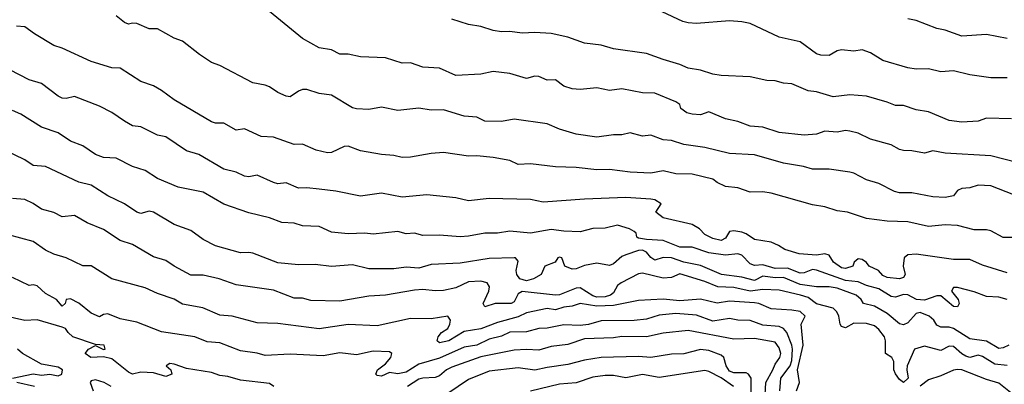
# Model space of a CAD drawing. Header units: metres. Extents: x -51132 to -49532, y -231222 to -229437.
# Tile 688 of 691: x -49763 to -49644, y -229599 to -229556. Entities that reach past the tile are written whole.
import ezdxf

# ---------------------------------------------------------------- set-up
doc = ezdxf.new("R2010")
doc.units = ezdxf.units.M
for name, color, linetype in [('CONTOUR_HALF', 8, 'Continuous'), ('CONTOUR_INDEX', 1, 'Continuous'), ('CONTOUR_INTER', 3, 'Continuous')]:
    doc.layers.add(name, color=color, linetype=linetype)

msp = doc.modelspace()

# ---------------------------------------------------------------- linework, layer by layer
at = {"layer": 'CONTOUR_HALF'}
for points, elevation in [([(-49644.08, -229562.56), (-49646.08, -229562.56), (-49648.58, -229562.2), (-49650.58, -229561.73), (-49652.08, -229561.83), (-49653.58, -229561.49), (-49655.08, -229561.5), (-49656.08, -229561.36), (-49659.08, -229560.48), (-49660.58, -229559.55), (-49661.58, -229559.19), (-49662.58, -229559.36), (-49664.08, -229559.19), (-49664.58, -229559.3), (-49665.58, -229559.86), (-49666.58, -229559.83), (-49667.08, -229559.66), (-49669.08, -229558.22), (-49671.58, -229557.67), (-49675.08, -229556.03), (-49676.08, -229555.79), (-49677.58, -229555.69), (-49681.58, -229556.02), (-49682.58, -229555.94), (-49683.22, -229555.76), (-49687.58, -229553.73)], 80.5), ([(-49638.08, -229573.99), (-49646.08, -229571.95), (-49651.58, -229571.65), (-49653.08, -229571.36), (-49654.08, -229571.65), (-49655.58, -229571.37), (-49656.58, -229571.33), (-49657.08, -229571.19), (-49658.08, -229570.65), (-49660.58, -229569.96), (-49662.08, -229569.21), (-49663.08, -229568.97), (-49663.58, -229568.9), (-49664.58, -229569.1), (-49666.08, -229568.99), (-49667.08, -229569.34), (-49668.58, -229569.46), (-49671.58, -229569.14), (-49673.58, -229568.51), (-49675.08, -229568.37), (-49676.58, -229567.8), (-49678.08, -229567.5), (-49680.08, -229566.64), (-49681.08, -229567), (-49682.08, -229566.94), (-49682.72, -229566.76), (-49683.47, -229566.26), (-49683.58, -229565.76), (-49684.08, -229565.45), (-49686.58, -229564.41), (-49688.08, -229564.36), (-49690.58, -229563.9), (-49692.08, -229564.1), (-49693.58, -229563.75), (-49695.58, -229563.96), (-49696.58, -229563.87), (-49697.58, -229563.56), (-49698.58, -229562.78), (-49699.58, -229562.82), (-49700.58, -229562.39), (-49701.08, -229562.37), (-49702.08, -229562.62), (-49704.08, -229562.03), (-49706.08, -229561.79), (-49707.58, -229562.13), (-49710.58, -229562.27), (-49712.58, -229561.41), (-49714.58, -229561.26), (-49716.08, -229560.73), (-49717.08, -229560.81), (-49719.08, -229560.13), (-49722.08, -229560.01), (-49723.58, -229559.71), (-49724.58, -229559.71), (-49725.58, -229559.19), (-49727.08, -229558.93), (-49729.08, -229557.8), (-49733.08, -229554.57)], 79.5), ([(-49643.08, -229581.81), (-49644.58, -229581.8), (-49646.08, -229580.99), (-49646.58, -229580.88), (-49648.08, -229580.86), (-49650.08, -229580.36), (-49651.58, -229580.27), (-49653.58, -229580.47), (-49656.08, -229579.9), (-49658.58, -229579.83), (-49661.08, -229579.51), (-49663.34, -229578.76), (-49664.58, -229578.6), (-49666.08, -229578.1), (-49667.58, -229577.85), (-49672.58, -229576.45), (-49673.58, -229576.31), (-49675.08, -229576.32), (-49676.58, -229575.8), (-49678.08, -229575.65), (-49679.08, -229575.16), (-49679.6, -229574.76), (-49682.08, -229574.18), (-49684.08, -229574.12), (-49685.58, -229573.78), (-49687.08, -229574.05), (-49689.58, -229573.93), (-49692.08, -229573.61), (-49693.58, -229573.64), (-49696.08, -229573.36), (-49698.58, -229573.28), (-49701.58, -229572.93), (-49703.08, -229573.01), (-49704.08, -229572.53), (-49706.08, -229572.15), (-49708.08, -229571.94), (-49709.08, -229571.99), (-49712.08, -229571.55), (-49713.58, -229571.66), (-49716.08, -229572.12), (-49717.08, -229572.15), (-49718.08, -229571.91), (-49719.58, -229571.8), (-49722.08, -229571.34), (-49723.58, -229570.79), (-49724.08, -229570.84), (-49725.58, -229571.57), (-49726.08, -229571.6), (-49727.44, -229571.26), (-49729.08, -229570.55), (-49730.08, -229570.59), (-49732.58, -229569.72), (-49734.08, -229569.62), (-49736.08, -229568.72), (-49737.08, -229568.86), (-49738.58, -229568.04), (-49739.58, -229568.01), (-49740.08, -229567.84), (-49744.58, -229565.19), (-49746.08, -229564.08), (-49747.08, -229563.53), (-49748.58, -229562.99), (-49751.08, -229561.39), (-49752.08, -229561.37), (-49754.58, -229560.59), (-49758.08, -229558.97), (-49759.08, -229558.65), (-49761.42, -229557.26), (-49762.58, -229556.43), (-49763.58, -229556.35)], 78.5), ([(-49644.08, -229589.26), (-49645.08, -229588.99), (-49646.58, -229588.89), (-49648.08, -229588.34), (-49650.08, -229587.83), (-49650.58, -229587.83), (-49650.79, -229588.26), (-49650.01, -229589.26), (-49649.89, -229589.76), (-49650.08, -229590.14), (-49650.58, -229590.11), (-49652.08, -229588.83), (-49652.58, -229588.82), (-49654.08, -229589.35), (-49655.05, -229589.26), (-49656.08, -229588.69), (-49656.58, -229588.68), (-49657.58, -229589), (-49658.08, -229588.91), (-49659.58, -229587.98), (-49661.08, -229587.6), (-49662.08, -229587.16), (-49663.58, -229586.97), (-49667.08, -229585.75), (-49667.58, -229585.67), (-49668.58, -229586.06), (-49669.08, -229586.11), (-49670.58, -229585.49), (-49672.08, -229585.53), (-49673.58, -229585.09), (-49674.58, -229585.18), (-49675.08, -229584.97), (-49676.08, -229583.94), (-49676.58, -229583.76), (-49678.08, -229583.92), (-49680.08, -229583.63), (-49682.08, -229582.95), (-49683.58, -229582.96), (-49685.58, -229582.14), (-49687.58, -229582.04), (-49688.58, -229581.87), (-49688.77, -229581.76), (-49688.83, -229581.26), (-49689.08, -229581.06), (-49689.65, -229580.76), (-49691.08, -229580.33), (-49692.58, -229580.68), (-49694.08, -229580.72), (-49695.58, -229581.1), (-49697.58, -229581.05), (-49699.08, -229580.82), (-49701.58, -229581.29), (-49704.08, -229581.05), (-49705.58, -229581.27), (-49707.08, -229581.26), (-49709.08, -229581.65), (-49710.08, -229581.7), (-49712.58, -229581.52), (-49714.58, -229581.56), (-49715.58, -229581.27), (-49716.58, -229581.37), (-49717.58, -229581.09), (-49720.58, -229581.41), (-49721.58, -229581.26), (-49723.58, -229581.34), (-49725.58, -229581.16), (-49727.08, -229580.46), (-49729.08, -229580.4), (-49730.08, -229580.09), (-49731.58, -229579.99), (-49733.08, -229579.42), (-49735.58, -229578.84), (-49738.58, -229577.77), (-49741.08, -229576.34), (-49744.08, -229575.74), (-49746.58, -229574.7), (-49748.08, -229573.73), (-49749.58, -229573.26), (-49751.58, -229572.25), (-49753.08, -229572.15), (-49754.08, -229571.79), (-49755.58, -229570.75), (-49757.08, -229570.18), (-49758.58, -229569.2), (-49760.58, -229568.49), (-49763.08, -229566.95), (-49764.08, -229566.49)], 77.5), ([(-49644.08, -229597.22), (-49645.58, -229597.05), (-49647.08, -229596.13), (-49647.58, -229595.98), (-49648.58, -229596.25), (-49649.08, -229596.1), (-49649.58, -229595.81), (-49650.58, -229594.92), (-49651.08, -229594.91), (-49652.08, -229595.41), (-49654.08, -229594.9), (-49655.26, -229595.26), (-49656.15, -229597.26), (-49656.19, -229597.76), (-49656.02, -229598.76), (-49656.58, -229599.27), (-49657.08, -229598.9), (-49657.58, -229598.24), (-49657.78, -229597.76), (-49657.78, -229596.76), (-49658, -229596.26), (-49658.75, -229595.76), (-49658.77, -229594.26), (-49658.9, -229593.76), (-49659.58, -229592.88), (-49660.08, -229592.46), (-49661.08, -229592.16), (-49662.58, -229592.13), (-49663.58, -229592.7), (-49664.08, -229592.54), (-49664.24, -229592.26), (-49664.4, -229591.26), (-49664.66, -229590.76), (-49665.08, -229590.33), (-49667.08, -229589.78), (-49668.08, -229589.04), (-49669.04, -229588.76), (-49671.58, -229588.15), (-49673.58, -229588.05), (-49675.08, -229588.26), (-49677.08, -229587.84), (-49679.01, -229587.76), (-49680.58, -229587.12), (-49683.58, -229586.16), (-49684.58, -229586.61), (-49685.58, -229586.68), (-49688.08, -229586.09), (-49688.58, -229586.16), (-49690.66, -229587.26), (-49691.08, -229587.57), (-49691.58, -229588.46), (-49691.96, -229588.76), (-49692.58, -229588.94), (-49693.58, -229588.97), (-49694.08, -229588.83), (-49695.58, -229587.88), (-49696.08, -229587.92), (-49698.08, -229588.69), (-49698.58, -229588.75), (-49702.58, -229588.32), (-49703.08, -229588.59), (-49703.58, -229589.54), (-49703.93, -229589.76), (-49705.84, -229589.76), (-49707.08, -229590.17), (-49707.3, -229589.76), (-49706.61, -229588.26), (-49706.54, -229587.76), (-49706.83, -229587.26), (-49707.58, -229587.07), (-49709.08, -229587.16), (-49710.58, -229587.85), (-49712.08, -229588.17), (-49713.08, -229588.21), (-49714.58, -229588.06), (-49715.58, -229588.14), (-49719.08, -229588.76), (-49721.08, -229588.87), (-49724.58, -229589.46), (-49728.08, -229589.41), (-49729.08, -229589.11), (-49730.08, -229589.09), (-49732.58, -229588.16), (-49737.08, -229587.52), (-49739.16, -229586.76), (-49741.08, -229586.33), (-49742.58, -229586.32), (-49744.59, -229585.26), (-49745.58, -229584.59), (-49747.08, -229584.11), (-49749.58, -229582.65), (-49751.08, -229582.15), (-49753.08, -229580.85), (-49755.08, -229580.05), (-49756.58, -229579.16), (-49758.08, -229579.32), (-49759.08, -229578.77), (-49760.58, -229578.39), (-49761.58, -229577.69), (-49762.58, -229577.23), (-49764.08, -229577.1)], 76.5), ([(-49671.5, -229600.26), (-49671.45, -229599.26), (-49671.4, -229598.76), (-49670.26, -229597.26), (-49670.08, -229596.63), (-49669.99, -229595.26), (-49670.08, -229594.76), (-49670.69, -229593.26), (-49671.08, -229592.77), (-49671.58, -229592.54), (-49673.58, -229592.36), (-49675.08, -229591.8), (-49676.58, -229591.76), (-49677.58, -229591.56), (-49679.58, -229591.87), (-49681.58, -229591.16), (-49684.08, -229590.97), (-49686.08, -229591.15), (-49687.58, -229591.63), (-49689.08, -229591.81), (-49693.08, -229591.83), (-49694.58, -229592.3), (-49695.58, -229592.4), (-49697.58, -229592.34), (-49699.58, -229592.72), (-49700.58, -229592.77), (-49702.08, -229593.17), (-49704.08, -229593.22), (-49705.08, -229593.68), (-49706.58, -229594.06), (-49708.08, -229594.79), (-49709.58, -229595.03), (-49712.58, -229596.34), (-49715.08, -229597.05), (-49716.58, -229598.01), (-49717.58, -229598.23), (-49718.58, -229598.07), (-49719.58, -229598.51), (-49720.08, -229598.41), (-49720.23, -229598.26), (-49720.05, -229597.76), (-49719.08, -229597.02), (-49718.45, -229596.26), (-49718.31, -229595.76), (-49718.58, -229595.57), (-49720.58, -229595.51), (-49722.58, -229595.93), (-49724.58, -229595.68), (-49726.58, -229596.05), (-49730.58, -229595.85), (-49733.58, -229596), (-49734.58, -229595.73), (-49736.58, -229595.46), (-49739.08, -229594.49), (-49740.58, -229594.36), (-49742.08, -229593.76), (-49746.08, -229593.15), (-49749.08, -229592.02), (-49751.08, -229591.6), (-49752.58, -229591), (-49753.08, -229591.09), (-49753.58, -229591.37), (-49754.58, -229590.9), (-49756.08, -229589.7), (-49757.08, -229589.17), (-49757.58, -229589.25), (-49757.72, -229589.76), (-49758.08, -229590.07), (-49758.78, -229589.26), (-49760.08, -229588.54), (-49761.08, -229587.61), (-49761.58, -229587.52), (-49762.08, -229587.59), (-49764.08, -229586.61)], 75.5), ([(-49764.08, -229598.76), (-49761.58, -229598.21), (-49760.58, -229598.37), (-49759.58, -229598.28), (-49758.58, -229598.48), (-49758.13, -229598.26), (-49758.04, -229597.76), (-49758.58, -229597.41), (-49760.58, -229597.08), (-49762.87, -229595.76), (-49763.45, -229595.26)], 74.5), ([(-49674.98, -229601.26), (-49674.96, -229598.76), (-49675.3, -229598.26), (-49675.58, -229598.1), (-49677.08, -229598.1), (-49677.58, -229597.9), (-49677.98, -229597.26), (-49678.29, -229596.26), (-49678.58, -229595.99), (-49680.08, -229595.43), (-49681.08, -229595.31), (-49683.08, -229595.81), (-49684.58, -229595.85), (-49687.08, -229596.24), (-49688.58, -229596.13), (-49693.08, -229596.24), (-49695.08, -229596.58), (-49697.08, -229597.12), (-49699.58, -229597.45), (-49701.08, -229597.8), (-49703.08, -229597.49), (-49706.58, -229597.89), (-49709.08, -229598.9), (-49711.58, -229600.58)], 74.5), ([(-49761.4, -229599.76), (-49763.53, -229599.26)], 74.5), ([(-49752.17, -229599.76), (-49753, -229599.26), (-49754.08, -229598.97), (-49754.58, -229599.06), (-49754.71, -229599.26), (-49754.34, -229600.26)], 74.5)]:
    msp.add_lwpolyline(points, dxfattribs=dict(at, elevation=elevation))
at = {"layer": 'CONTOUR_INDEX'}
for points, elevation in [([(-49643.58, -229567.51), (-49646.58, -229567.43), (-49647.58, -229567.76), (-49649.58, -229567.88), (-49651.08, -229567.71), (-49653.58, -229566.64), (-49655.08, -229566.4), (-49656.58, -229565.91), (-49657.58, -229565.9), (-49658.58, -229565.47), (-49661.08, -229564.78), (-49663.08, -229564.59), (-49665.08, -229564.83), (-49667.08, -229564.26), (-49668.08, -229564.11), (-49670.08, -229563.3), (-49671.08, -229563.2), (-49672.08, -229562.9), (-49673.08, -229562.87), (-49675.08, -229562.43), (-49678.58, -229562.29), (-49679.58, -229562.13), (-49681.08, -229561.65), (-49682.58, -229561.4), (-49683.58, -229560.94), (-49685.58, -229560.36), (-49687.58, -229559.61), (-49691.58, -229559.08), (-49693.08, -229558.64), (-49695.08, -229558.39), (-49697.08, -229557.67), (-49699.08, -229557.22), (-49701.08, -229557.1), (-49702.58, -229557.18), (-49704.08, -229556.98), (-49705.08, -229557.03), (-49706.08, -229556.85), (-49707.58, -229556.37), (-49709.08, -229556.15), (-49711.08, -229555.5)], 80), ([(-49732.57, -229599.76), (-49733.08, -229599.38), (-49736.58, -229598.98), (-49738.08, -229598.53), (-49739.08, -229598.42), (-49740.08, -229598.07), (-49743.08, -229597.6), (-49744.58, -229597.05), (-49745.08, -229596.99), (-49745.53, -229597.26), (-49744.99, -229597.76), (-49744.87, -229598.26), (-49745.58, -229598.53), (-49747.08, -229598.12), (-49748.58, -229598.03), (-49749.58, -229598.26), (-49750.08, -229598.02), (-49752.08, -229596.43), (-49753.08, -229596.16), (-49754.64, -229596.26), (-49755.3, -229595.76), (-49754.91, -229595.26), (-49754.08, -229594.83), (-49753.08, -229595.29), (-49752.89, -229595.26), (-49753.02, -229594.76), (-49754.08, -229594.7), (-49756.79, -229593.76), (-49757.37, -229593.26), (-49757.68, -229592.76), (-49758.08, -229592.6), (-49761.08, -229591.73), (-49762.58, -229591.79), (-49765.08, -229591.22)], 75), ([(-49673.28, -229600.76), (-49673.2, -229599.26), (-49672.34, -229597.76), (-49672.08, -229597.07), (-49671.51, -229596.26), (-49671.4, -229595.76), (-49671.58, -229595.09), (-49672.08, -229594.43), (-49674.58, -229593.96), (-49677.08, -229594.07), (-49682.58, -229593.01), (-49685.58, -229593.33), (-49687.58, -229593.78), (-49690.58, -229593.74), (-49691.58, -229593.9), (-49695.08, -229594), (-49697.08, -229594.7), (-49699.08, -229594.92), (-49700.58, -229595.38), (-49702.08, -229595.29), (-49703.58, -229595.39), (-49707.58, -229596.19), (-49711.08, -229597.43), (-49711.71, -229597.76), (-49712.58, -229598.48), (-49713.08, -229598.65), (-49714.58, -229598.74), (-49715.08, -229598.89), (-49716.44, -229599.76)], 75)]:
    msp.add_lwpolyline(points, dxfattribs=dict(at, elevation=elevation))
at = {"layer": 'CONTOUR_INTER'}
for points, elevation in [([(-49639.58, -229578.1), (-49646.08, -229575.56), (-49647.58, -229575.5), (-49648.58, -229575.81), (-49649.58, -229575.9), (-49650.08, -229576.15), (-49650.58, -229576.76), (-49651.58, -229576.97), (-49653.08, -229576.91), (-49655.58, -229576.43), (-49657.08, -229576.43), (-49657.67, -229576.26), (-49659.58, -229575.31), (-49661.08, -229574.86), (-49662.58, -229574.03), (-49663.08, -229573.92), (-49665.58, -229573.58), (-49667.58, -229573.56), (-49668.65, -229573.26), (-49671.08, -229572.86), (-49674.58, -229571.82), (-49677.58, -229571.69), (-49680.58, -229570.95), (-49683.08, -229570.58), (-49684.58, -229570.11), (-49685.58, -229570.03), (-49687.08, -229569.48), (-49688.08, -229569.6), (-49689.58, -229569.2), (-49690.58, -229569.43), (-49691.58, -229569.41), (-49693.58, -229569.7), (-49696.08, -229569.35), (-49698.08, -229568.76), (-49699.58, -229568.12), (-49703.58, -229567.55), (-49705.08, -229567.82), (-49707.08, -229567.77), (-49708.08, -229567.31), (-49709.58, -229567.16), (-49712.08, -229566.41), (-49713.58, -229566.46), (-49715.08, -229566.23), (-49717.58, -229566.5), (-49719.58, -229566.09), (-49721.08, -229566.38), (-49722.58, -229566.3), (-49723.08, -229566.18), (-49725.58, -229564.63), (-49727.08, -229564.43), (-49728.58, -229563.95), (-49729.08, -229563.98), (-49729.58, -229564.15), (-49730.58, -229564.85), (-49731.08, -229564.76), (-49732.08, -229564.31), (-49733.08, -229563.63), (-49733.58, -229563.44), (-49735.08, -229563.17), (-49739.08, -229561.08), (-49740.08, -229560.72), (-49741.53, -229559.76), (-49743.58, -229558.12), (-49744.58, -229557.78), (-49746.58, -229556.67), (-49747.58, -229556.66), (-49749.08, -229556.02), (-49749.58, -229555.98), (-49750.08, -229556.11), (-49750.58, -229555.89), (-49751.58, -229555.08)], 79), ([(-49644.08, -229557.83), (-49646.58, -229557.34), (-49649.58, -229557.55), (-49651.58, -229556.8), (-49652.58, -229556.62), (-49655.08, -229555.66), (-49656.08, -229555.45)], 81), ([(-49644.08, -229586.05), (-49647.08, -229585.12), (-49648.58, -229584.45), (-49650.58, -229584.43), (-49655.08, -229583.8), (-49656.08, -229583.9), (-49656.5, -229584.26), (-49656.63, -229585.26), (-49656.38, -229586.26), (-49656.58, -229586.61), (-49657.08, -229586.76), (-49658.58, -229586.6), (-49659.08, -229586.37), (-49659.63, -229585.76), (-49660.76, -229585.26), (-49661.08, -229584.8), (-49661.58, -229584.43), (-49662.08, -229584.35), (-49662.54, -229584.76), (-49662.72, -229585.26), (-49663.58, -229585.54), (-49664.08, -229585.44), (-49665.05, -229584.76), (-49665.58, -229583.94), (-49666.08, -229583.78), (-49667.08, -229583.93), (-49669.2, -229583.76), (-49670.9, -229583.26), (-49671.67, -229582.76), (-49672.58, -229582.37), (-49674.58, -229582.02), (-49675.58, -229581.34), (-49676.08, -229581.15), (-49677.08, -229581), (-49677.58, -229581.08), (-49678.08, -229581.89), (-49678.58, -229582.15), (-49679.58, -229581.92), (-49680.58, -229581.45), (-49681.19, -229580.76), (-49682.08, -229580.23), (-49685.58, -229579.43), (-49686.47, -229578.76), (-49685.82, -229577.76), (-49686.58, -229577.27), (-49687.08, -229577.16), (-49690.08, -229576.97), (-49695.08, -229577.16), (-49700.08, -229577.56), (-49701.58, -229577.2), (-49706.58, -229577.09), (-49709.08, -229577.39), (-49710.58, -229577), (-49714.08, -229576.64), (-49717.08, -229576.95), (-49719.58, -229576.46), (-49722.08, -229576.82), (-49725.08, -229576.22), (-49727.08, -229575.96), (-49728.58, -229575.82), (-49729.58, -229575.87), (-49731.08, -229575.23), (-49732.08, -229575.34), (-49732.58, -229575.19), (-49734.58, -229574.3), (-49735.58, -229574.48), (-49736.08, -229574.41), (-49737.08, -229573.92), (-49738.58, -229573.55), (-49741.58, -229571.79), (-49743.08, -229571.36), (-49745.58, -229569.65), (-49746.58, -229569.47), (-49748.58, -229568.46), (-49749.58, -229568.33), (-49750.58, -229567.79), (-49752.08, -229566.74), (-49753.58, -229565.99), (-49756.58, -229564.82), (-49757.58, -229565.04), (-49758.08, -229565), (-49758.58, -229564.77), (-49760.58, -229563.24), (-49762.08, -229562.81), (-49765.58, -229560.98)], 78), ([(-49643.88, -229594.76), (-49644.58, -229595.1), (-49645.08, -229595.16), (-49646.58, -229594.31), (-49648.58, -229594.02), (-49650.58, -229592.76), (-49651.08, -229592.62), (-49652.08, -229592.59), (-49652.58, -229592.36), (-49652.93, -229591.76), (-49653.5, -229591.26), (-49654.58, -229590.84), (-49655.08, -229590.97), (-49656.08, -229592.08), (-49656.58, -229592.33), (-49657.08, -229592.19), (-49658.58, -229590.97), (-49660.08, -229590.08), (-49661.44, -229589.76), (-49661.7, -229589.26), (-49662.29, -229588.76), (-49664.58, -229587.92), (-49665.58, -229587.73), (-49667.08, -229587.76), (-49669.08, -229587.46), (-49671.08, -229586.62), (-49672.08, -229586.66), (-49673.58, -229586.45), (-49674.58, -229586.99), (-49676.08, -229586.58), (-49678.55, -229586.26), (-49681.08, -229585.17), (-49683.08, -229584.76), (-49684.58, -229584.26), (-49685.58, -229584.21), (-49686.58, -229584.55), (-49687.08, -229584.21), (-49687.58, -229583.57), (-49688.08, -229583.33), (-49688.58, -229583.37), (-49690.08, -229583.87), (-49690.58, -229584.1), (-49691.58, -229584.97), (-49692.08, -229585.17), (-49693.58, -229584.9), (-49695.08, -229585.16), (-49696.08, -229585.59), (-49696.58, -229585.62), (-49697.43, -229585.26), (-49697.82, -229584.26), (-49698.08, -229584.18), (-49698.28, -229584.26), (-49698.61, -229584.76), (-49699.87, -229585.26), (-49700.29, -229586.26), (-49701.23, -229586.76), (-49702.08, -229587.02), (-49702.87, -229586.76), (-49703.25, -229586.26), (-49703.31, -229585.76), (-49703.08, -229584.67), (-49703.39, -229584.26), (-49703.58, -229584.23), (-49706.58, -229584.32), (-49710.08, -229584.91), (-49713.58, -229585.04), (-49715.08, -229585.51), (-49716.58, -229585.39), (-49718.08, -229585.59), (-49721.08, -229585.59), (-49723.08, -229585.1), (-49725.58, -229585.29), (-49727.58, -229585.06), (-49729.58, -229585.11), (-49732.08, -229584.87), (-49735.08, -229583.68), (-49735.58, -229583.59), (-49736.58, -229583.65), (-49739.58, -229582.82), (-49741.08, -229582.05), (-49742.58, -229580.95), (-49744.58, -229580.22), (-49747.08, -229578.74), (-49747.58, -229578.61), (-49748.58, -229578.89), (-49749.08, -229578.74), (-49750.58, -229577.75), (-49752.58, -229576.78), (-49754.58, -229575.48), (-49756.08, -229575.12), (-49760.08, -229573.23), (-49761.58, -229573.13), (-49762.58, -229572.42), (-49765.08, -229571.23)], 77), ([(-49669.51, -229600.26), (-49669.16, -229599.26), (-49669.37, -229597.76), (-49668.69, -229594.76), (-49668.96, -229592.26), (-49668.46, -229591.26), (-49669.08, -229590.72), (-49670.08, -229590.55), (-49672.58, -229590.4), (-49674.06, -229589.76), (-49674.58, -229589.68), (-49677.58, -229589.46), (-49679.08, -229589.73), (-49681.08, -229589.24), (-49683.58, -229589.43), (-49685.58, -229589.22), (-49688.58, -229589.39), (-49691.58, -229590), (-49693.58, -229590.06), (-49695.58, -229589.74), (-49696.58, -229590.09), (-49697.58, -229590.18), (-49698.58, -229590.53), (-49699.58, -229590.34), (-49702.08, -229590.89), (-49703.08, -229591.36), (-49705.58, -229592.04), (-49707.58, -229592.79), (-49709.58, -229593.11), (-49711.46, -229594.26), (-49712.58, -229594.48), (-49712.84, -229594.26), (-49712.73, -229593.76), (-49712.32, -229593.26), (-49711.55, -229592.76), (-49711.32, -229592.26), (-49711.25, -229591.76), (-49711.58, -229591.29), (-49713.58, -229591.58), (-49716.08, -229591.55), (-49720.08, -229592.43), (-49723.58, -229592.3), (-49727.08, -229592.82), (-49732.08, -229592.15), (-49734.58, -229592.1), (-49737.58, -229591.28), (-49739.08, -229591.17), (-49741.12, -229590.26), (-49743.58, -229589.84), (-49744.58, -229589.23), (-49746.58, -229588.53), (-49748.08, -229587.85), (-49752.08, -229586.78), (-49754.58, -229585.21), (-49755.58, -229585.21), (-49757.58, -229584.26), (-49759.08, -229583.82), (-49760.08, -229583.32), (-49761.58, -229582.27), (-49767.58, -229580.68)], 76), ([(-49677.11, -229599.76), (-49678.58, -229598.7), (-49680.08, -229597.95), (-49680.58, -229597.83), (-49686.08, -229598.68), (-49688.08, -229598.32), (-49690.08, -229598.69), (-49691.58, -229598.43), (-49692.58, -229598.41), (-49694.08, -229598.63), (-49696.08, -229599.31), (-49698.08, -229599.48), (-49701.58, -229600.3)], 74), ([(-49642.1, -229601.76), (-49645.08, -229599.34), (-49646.58, -229598.92), (-49649.58, -229597.76), (-49650.08, -229597.7), (-49650.58, -229597.79), (-49652.08, -229598.46), (-49653.58, -229598.95), (-49654.58, -229599.72)], 76)]:
    msp.add_lwpolyline(points, dxfattribs=dict(at, elevation=elevation))

doc.saveas('drawing.dxf')
